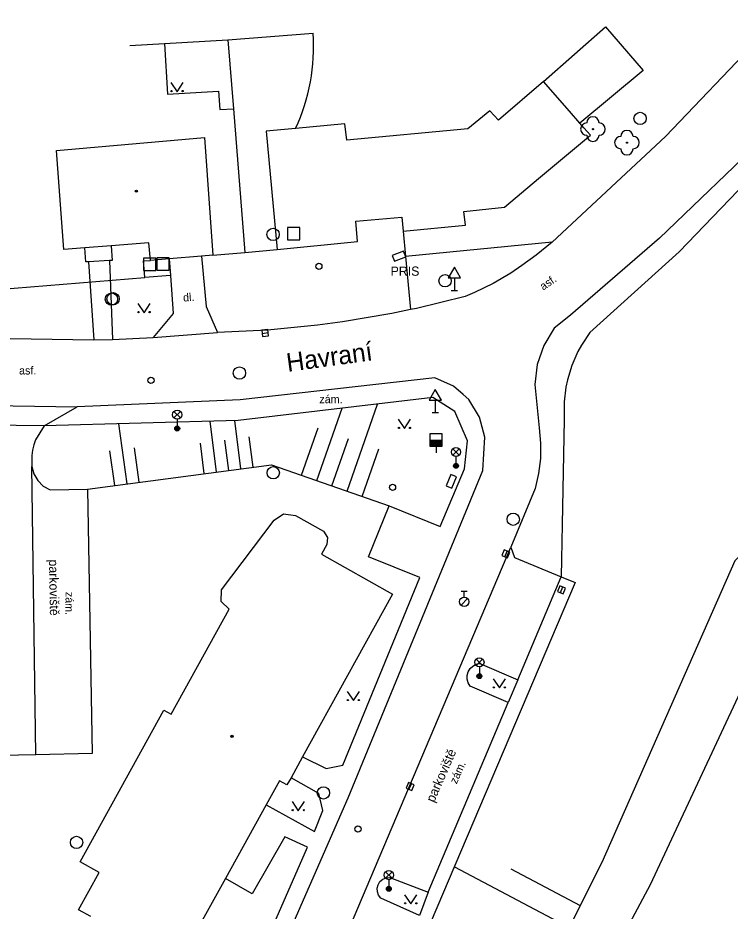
# Model space of a CAD drawing. Extents: x -596024 to -594475, y -1163820 to -1161957.
# Drawn here: x -595719.4 to -595661.6, y -1162932.2 to -1162859.7 of the extents above; entities that cross this region are included whole.
import ezdxf

# ---------------------------------------------------------------- set-up
doc = ezdxf.new("R2010")
doc.units = 0
for name, color, linetype in [('Level 10', 7, 'Continuous'), ('Level 11', 7, 'Continuous'), ('Level 14', 7, 'Continuous'), ('Level 15', 7, 'Continuous'), ('Level 22', 7, 'Continuous'), ('Level 24', 7, 'Continuous'), ('Level 26', 7, 'Continuous'), ('Level 27', 7, 'Continuous'), ('Level 28', 7, 'Continuous'), ('Level 33', 7, 'Continuous'), ('Level 34', 7, 'Continuous'), ('Level 36', 7, 'Continuous'), ('Level 39', 7, 'Continuous'), ('Level 40', 7, 'Continuous'), ('Level 41', 7, 'Continuous'), ('Level 49', 7, 'Continuous'), ('Level 5', 7, 'Continuous'), ('Level 52', 7, 'Continuous'), ('Level 6', 7, 'Continuous'), ('Level 7', 7, 'Continuous')]:
    doc.layers.add(name, color=color, linetype=linetype)

msp = doc.modelspace()

# ---------------------------------------------------------------- linework, layer by layer
at = {"layer": 'Level 10'}
for points in [[(-595666.85, -1162869.3), (-595659.35, -1162861.44), (-595655.97, -1162857.97), (-595636.92, -1162838.39)], [(-595676.05, -1162877.87), (-595666.85, -1162869.3)], [(-595658.6, -1162869.16), (-595667.34, -1162877.57)], [(-595667.34, -1162877.57), (-595674.56, -1162883.81)], [(-595676.05, -1162877.87), (-595677.33, -1162878.95), (-595678.5, -1162879.77), (-595679.39, -1162880.39), (-595680.84, -1162881.23), (-595682.34, -1162881.96), (-595683.11, -1162882.29), (-595687.06, -1162883.26), (-595687.55, -1162883.36), (-595689.06, -1162883.68), (-595693.07, -1162884.36), (-595695.08, -1162884.63), (-595699.14, -1162885.03), (-595703.2, -1162885.23)], [(-595674.56, -1162883.81), (-595675.87, -1162884.88), (-595676.73, -1162886.27), (-595677.26, -1162887.82), (-595677.45, -1162889.45)], [(-595824.73, -1162888.17), (-595823.75, -1162887.89), (-595819.88, -1162887.08), (-595818.67, -1162886.89), (-595812.71, -1162885.95), (-595800.39, -1162884.58), (-595795.76, -1162884.54), (-595790.43, -1162884.5), (-595789.71, -1162884.51), (-595781.34, -1162884.68), (-595774.68, -1162884.81), (-595766.84, -1162884.97), (-595763.13, -1162885.04), (-595758.52, -1162885.11), (-595752.1, -1162885.21), (-595748.6, -1162885.26), (-595747.41, -1162885.28), (-595739.71, -1162885.4), (-595723.46, -1162885.65), (-595713.25, -1162885.81)], [(-595713.25, -1162885.81), (-595711.72, -1162885.79)], [(-595711.72, -1162885.79), (-595708.44, -1162885.63)], [(-595708.44, -1162885.63), (-595703.2, -1162885.23)], [(-595685.57, -1162888.89), (-595701.38, -1162890.7), (-595714.59, -1162891.25)], [(-595681.52, -1162893.71), (-595681.93, -1162892.1), (-595682.8, -1162890.67), (-595683.26, -1162890.25), (-595684.05, -1162889.57), (-595685.57, -1162888.89)], [(-595677.45, -1162889.45), (-595677.1, -1162892.96)], [(-595717.29, -1162892.81), (-595714.59, -1162891.25)], [(-595717.29, -1162892.81), (-595717.98, -1162893.93), (-595718.13, -1162894.35), (-595718.23, -1162894.77), (-595718.29, -1162895.21), (-595718.28, -1162896.09)], [(-595677.1, -1162892.96), (-595676.98, -1162894.2), (-595676.99, -1162895.44), (-595677.14, -1162896.68), (-595677.43, -1162897.89)], [(-595717.95, -1162973.03), (-595702.2, -1162944.98), (-595692.61, -1162923), (-595681.67, -1162896.43), (-595681.52, -1162893.71)], [(-595677.43, -1162897.89), (-595679.4, -1162902.66)], [(-595679.4, -1162902.66), (-595679.09, -1162903.5), (-595675.31, -1162905.06)], [(-595678.84, -1162913.42), (-595675.31, -1162905.06)], [(-595682.71, -1162913.93), (-595682.86, -1162913.67), (-595682.94, -1162913.38), (-595682.94, -1162913.07), (-595682.86, -1162912.78), (-595682.7, -1162912.52), (-595682.48, -1162912.31), (-595682.22, -1162912.17), (-595681.92, -1162912.1)], [(-595681.92, -1162912.1), (-595678.84, -1162913.42)], [(-595679.61, -1162915.28), (-595682.71, -1162913.93)], [(-595678.84, -1162913.42), (-595679.61, -1162915.28)], [(-595686.11, -1162930.68), (-595679.61, -1162915.28)], [(-595689.95, -1162931.16), (-595690.13, -1162930.93), (-595690.23, -1162930.65), (-595690.25, -1162930.36), (-595690.17, -1162930.07), (-595690.02, -1162929.82), (-595689.79, -1162929.63), (-595689.52, -1162929.51), (-595689.23, -1162929.48)], [(-595689.23, -1162929.48), (-595686.11, -1162930.68)], [(-595686.11, -1162930.68), (-595686.8, -1162932.56)], [(-595686.8, -1162932.56), (-595689.95, -1162931.16)]]:
    msp.add_lwpolyline(points, dxfattribs=at)
at = {"layer": 'Level 11'}
for points in [[(-595702.36, -1162861.44), (-595695.45, -1162860.91)], [(-595707.5, -1162861.74), (-595707.26, -1162865.87), (-595703.13, -1162865.63), (-595703.01, -1162867.11), (-595701.92, -1162867.05)], [(-595688.13, -1162877), (-595687.94, -1162879.06), (-595687.55, -1162883.36)], [(-595713.67, -1162879.48), (-595713.9, -1162879.49), (-595713.99, -1162878.35)], [(-595711.84, -1162878.18), (-595711.75, -1162879.36), (-595711.98, -1162879.37)], [(-595703.59, -1162878.95), (-595700.99, -1162878.72), (-595698.36, -1162878.48)], [(-595676.05, -1162877.87), (-595687.94, -1162879.06)], [(-595707.12, -1162879.23), (-595707.03, -1162880.58)], [(-595704.51, -1162879.02), (-595704.12, -1162883.12), (-595703.2, -1162885.23)], [(-595711.98, -1162879.37), (-595713.67, -1162879.48)], [(-595713.67, -1162879.48), (-595713.25, -1162885.81)], [(-595711.98, -1162879.37), (-595711.72, -1162885.79)], [(-595707.03, -1162880.58), (-595709.11, -1162880.74), (-595709.22, -1162879.41), (-595708.65, -1162879.36)], [(-595707.03, -1162880.58), (-595706.82, -1162883.67), (-595708.44, -1162885.63)], [(-595752.08, -1162882.84), (-595741.39, -1162883.19), (-595739.67, -1162883.24), (-595723.72, -1162881.94), (-595709.11, -1162880.74)], [(-595689.27, -1162899.3), (-595685.14, -1162900.98), (-595683.16, -1162896.3), (-595682.92, -1162894.02), (-595683.93, -1162891.63), (-595685.73, -1162890.5), (-595701.54, -1162892.36), (-595717.29, -1162892.81)], [(-595726.76, -1162891.07), (-595714.59, -1162891.25)], [(-595717.29, -1162892.81), (-595724.12, -1162892.73)], [(-595718.28, -1162896.09), (-595718.12, -1162896.7), (-595717.8, -1162897.25), (-595717.35, -1162897.69), (-595716.8, -1162898), (-595713.77, -1162897.93)], [(-595717.96, -1162919.51), (-595718.28, -1162896.09)], [(-595713.77, -1162897.93), (-595713.38, -1162919.4), (-595717.96, -1162919.51)], [(-595696.3, -1162919.67), (-595694.4, -1162920.62), (-595693.04, -1162920.35), (-595686.79, -1162905.13), (-595690.96, -1162903.44), (-595689.27, -1162899.3)], [(-595713.57, -1162974.14), (-595698, -1162946.53), (-595679.4, -1162902.66)], [(-595675.31, -1162905.06), (-595674.17, -1162905.53), (-595692.7, -1162949.13), (-595709.21, -1162977.68)], [(-595717.96, -1162919.51), (-595722.22, -1162919.61)], [(-595699.26, -1162923.59), (-595695.34, -1162925.76), (-595694.66, -1162924.04), (-595694.98, -1162922.67), (-595697.24, -1162921.38)], [(-595709.25, -1162943.91), (-595706.97, -1162945.2), (-595709.6, -1162949.96), (-595707.46, -1162951.23), (-595703.45, -1162944.28), (-595695.89, -1162927.03), (-595697.73, -1162926.18), (-595700.39, -1162930.81), (-595702.57, -1162929.56)]]:
    msp.add_lwpolyline(points, dxfattribs=at)
msp.add_arc((-595711.03, -1162862.052), 15.622, 335.01638, 4.19158, dxfattribs=at)
at = {"layer": 'Level 14'}
for points in [[(-595654.84, -1162867.33), (-595665.74, -1162878.67)], [(-595665.74, -1162878.67), (-595672.99, -1162885.23)], [(-595672.99, -1162885.23), (-595673.67, -1162886.24), (-595673.96, -1162886.77), (-595674.45, -1162887.89), (-595674.8, -1162889.05), (-595674.92, -1162889.65), (-595675.06, -1162890.86), (-595675.08, -1162892.28), (-595675.13, -1162895.12), (-595675.18, -1162897.96), (-595675.23, -1162900.8), (-595675.28, -1162903.64), (-595675.31, -1162905.06)], [(-595713.77, -1162897.93), (-595698.83, -1162895.96), (-595689.27, -1162899.3)], [(-595653.8, -1162899.5), (-595655.89, -1162898.57), (-595661.22, -1162903.76), (-595672.02, -1162928.27), (-595680.8, -1162945.81), (-595691.23, -1162965.13), (-595695.5, -1162972.6), (-595709.49, -1162982.92)], [(-595694, -1162973.34), (-595689.15, -1162966.33), (-595677.69, -1162948.07), (-595668.07, -1162930.04), (-595656.91, -1162906.16), (-595653.8, -1162899.5)]]:
    msp.add_lwpolyline(points, dxfattribs=at)
at = {"layer": 'Level 15'}
for points in [[(-595695.15, -1162897.24), (-595693.09, -1162891.37)], [(-595692.69, -1162898.1), (-595690.22, -1162891.03)], [(-595710.55, -1162897.51), (-595711.23, -1162892.64)], [(-595703.28, -1162896.55), (-595703.8, -1162892.43)], [(-595701.31, -1162896.29), (-595701.8, -1162892.37)], [(-595696.38, -1162896.81), (-595695.03, -1162892.96)], [(-595700.31, -1162896.16), (-595700.63, -1162893.7)], [(-595704.28, -1162896.68), (-595704.59, -1162894.22)], [(-595702.29, -1162896.42), (-595702.61, -1162893.96)], [(-595693.92, -1162897.67), (-595692.57, -1162893.82)], [(-595711.55, -1162897.64), (-595711.94, -1162894.84)], [(-595709.56, -1162897.38), (-595709.95, -1162894.58)], [(-595691.47, -1162898.53), (-595690.12, -1162894.67)], [(-595683.98, -1162928.61), (-595674.66, -1162933.54)], [(-595679.4, -1162928.77), (-595673.76, -1162931.75)]]:
    msp.add_lwpolyline(points, dxfattribs=at)
at = {"layer": 'Level 22'}
for centre in [(-595672.73, -1162868.7), (-595669.97, -1162869.8)]:
    msp.add_circle(centre, 0.05, dxfattribs=at)
for centre, start, end in [((-595673.23, -1162868.7), 90, 270), ((-595672.73, -1162868.2), 0, 180), ((-595672.23, -1162868.7), 270, 90), ((-595669.97, -1162869.3), 0, 180), ((-595672.73, -1162869.2), 180, 0), ((-595670.47, -1162869.8), 90, 270), ((-595669.47, -1162869.8), 270, 90), ((-595669.97, -1162870.3), 180, 0)]:
    msp.add_arc(centre, 0.5, start, end, dxfattribs=at)
at = {"layer": 'Level 24'}
for points in [[(-595688.841, -1162879.438), (-595687.913, -1162879.066), (-595688.099, -1162878.602), (-595689.027, -1162878.974)], [(-595684.194, -1162897.858), (-595683.805, -1162896.936), (-595684.266, -1162896.742), (-595684.655, -1162897.664)]]:
    msp.add_lwpolyline(points, close=True, dxfattribs=at)
at = {"layer": 'Level 26'}
for points in [[(-595697.52, -1162877.68), (-595696.52, -1162877.68), (-595696.52, -1162876.68), (-595697.52, -1162876.68)], [(-595709.22, -1162880.18), (-595708.22, -1162880.18), (-595708.22, -1162879.18), (-595709.22, -1162879.18)], [(-595708.14, -1162880.16), (-595707.14, -1162880.16), (-595707.14, -1162879.16), (-595708.14, -1162879.16)]]:
    msp.add_lwpolyline(points, close=True, dxfattribs=at)
at = {"layer": 'Level 27'}
for p, q in [((-595699.588, -1162885.289), (-595699.092, -1162885.231)), ((-595679.897, -1162903.43), (-595679.703, -1162902.97)), ((-595675.377, -1162906.34), (-595675.183, -1162905.88)), ((-595687.667, -1162922.33), (-595687.473, -1162921.87))]:
    msp.add_line(p, q, dxfattribs=at)
for points in [[(-595699.56, -1162885.537), (-595699.063, -1162885.48), (-595699.12, -1162884.983), (-595699.617, -1162885.04)], [(-595679.667, -1162903.527), (-595679.473, -1162903.067), (-595679.933, -1162902.873), (-595680.127, -1162903.333)], [(-595675.147, -1162906.437), (-595674.953, -1162905.977), (-595675.413, -1162905.783), (-595675.607, -1162906.243)], [(-595687.437, -1162922.427), (-595687.243, -1162921.967), (-595687.703, -1162921.773), (-595687.897, -1162922.233)]]:
    msp.add_lwpolyline(points, close=True, dxfattribs=at)
for centre in [(-595668.9, -1162867.83), (-595698.7, -1162877.25), (-595684.74, -1162881.02), (-595711.82, -1162882.5), (-595711.69, -1162882.48), (-595701.43, -1162888.51), (-595698.68, -1162896.61), (-595679.2, -1162900.39), (-595694.61, -1162922.61), (-595714.65, -1162926.63)]:
    msp.add_circle(centre, 0.5, dxfattribs=at)
at = {"layer": 'Level 28'}
for p, q in [((-595685.97, -1162893.96), (-595684.97, -1162893.96)), ((-595685.97, -1162894.01), (-595684.97, -1162894.01)), ((-595685.97, -1162894.06), (-595684.97, -1162894.06)), ((-595685.97, -1162894.11), (-595684.97, -1162894.11)), ((-595685.97, -1162894.16), (-595684.97, -1162894.16)), ((-595685.97, -1162894.21), (-595684.97, -1162894.21)), ((-595685.97, -1162894.26), (-595684.97, -1162894.26)), ((-595685.97, -1162894.31), (-595684.97, -1162894.31)), ((-595685.97, -1162894.36), (-595684.97, -1162894.36)), ((-595685.97, -1162894.41), (-595684.97, -1162894.41)), ((-595685.47, -1162894.46), (-595685.47, -1162894.99)), ((-595683.438, -1162907.362), (-595682.908, -1162906.832)), ((-595683.43, -1162906.215), (-595682.93, -1162906.215)), ((-595683.18, -1162906.715), (-595683.18, -1162906.215))]:
    msp.add_line(p, q, dxfattribs=at)
msp.add_lwpolyline([(-595685.97, -1162894.46), (-595684.97, -1162894.46), (-595684.97, -1162893.46), (-595685.97, -1162893.46)], close=True, dxfattribs=at)
for centre, radius in [((-595694.98, -1162879.84), 0.25), ((-595708.61, -1162889.1), 0.25), ((-595689, -1162897.8), 0.25), ((-595683.18, -1162907.09), 0.375), ((-595691.81, -1162925.54), 0.25)]:
    msp.add_circle(centre, radius, dxfattribs=at)
at = {"layer": 'Level 33'}
for p, q in [((-595706.745, -1162892.16), (-595706.215, -1162891.63)), ((-595706.745, -1162891.63), (-595706.215, -1162892.16)), ((-595706.48, -1162892.27), (-595706.48, -1162893.02)), ((-595684.115, -1162895.19), (-595683.585, -1162894.66)), ((-595684.115, -1162894.66), (-595683.585, -1162895.19)), ((-595683.85, -1162895.3), (-595683.85, -1162896.05)), ((-595682.215, -1162912.27), (-595681.685, -1162911.74)), ((-595682.215, -1162911.74), (-595681.685, -1162912.27)), ((-595681.95, -1162912.38), (-595681.95, -1162913.13)), ((-595689.565, -1162929.55), (-595689.035, -1162929.02)), ((-595689.565, -1162929.02), (-595689.035, -1162929.55)), ((-595689.3, -1162929.66), (-595689.3, -1162930.41))]:
    msp.add_line(p, q, dxfattribs=at)
for centre, radius in [((-595706.48, -1162891.895), 0.375), ((-595706.48, -1162893.02), 0.2), ((-595706.48, -1162893.02), 0.145), ((-595706.48, -1162893.02), 0.0876), ((-595683.85, -1162894.925), 0.375), ((-595683.85, -1162896.05), 0.2), ((-595683.85, -1162896.05), 0.145), ((-595683.85, -1162896.05), 0.0876), ((-595681.95, -1162912.005), 0.375), ((-595681.95, -1162913.13), 0.2), ((-595681.95, -1162913.13), 0.145), ((-595681.95, -1162913.13), 0.0876), ((-595689.3, -1162929.285), 0.375), ((-595689.3, -1162930.41), 0.2), ((-595689.3, -1162930.41), 0.145), ((-595689.3, -1162930.41), 0.0876)]:
    msp.add_circle(centre, radius, dxfattribs=at)
at = {"layer": 'Level 34'}
for p, q in [((-595683.98, -1162880.792), (-595683.98, -1162881.81)), ((-595684.23, -1162881.81), (-595683.73, -1162881.81)), ((-595685.53, -1162890.702), (-595685.53, -1162891.72)), ((-595685.78, -1162891.72), (-595685.28, -1162891.72))]:
    msp.add_line(p, q, dxfattribs=at)
for points in [[(-595684.48, -1162880.792), (-595683.48, -1162880.792), (-595683.98, -1162879.926)], [(-595686.03, -1162890.702), (-595685.03, -1162890.702), (-595685.53, -1162889.836)]]:
    msp.add_lwpolyline(points, close=True, dxfattribs=at)
at = {"layer": 'Level 36'}
for points in [[(-595706.99, -1162864.91), (-595706.49, -1162865.66), (-595705.99, -1162864.91)], [(-595709.67, -1162882.86), (-595709.17, -1162883.61), (-595708.67, -1162882.86)], [(-595688.53, -1162892.27), (-595688.03, -1162893.02), (-595687.53, -1162892.27)], [(-595680.83, -1162913.34), (-595680.33, -1162914.09), (-595679.83, -1162913.34)], [(-595692.68, -1162914.37), (-595692.18, -1162915.12), (-595691.68, -1162914.37)], [(-595697.15, -1162923.31), (-595696.65, -1162924.06), (-595696.15, -1162923.31)], [(-595688.02, -1162930.88), (-595687.52, -1162931.63), (-595687.02, -1162930.88)]]:
    msp.add_lwpolyline(points, dxfattribs=at)
for centre in [(-595706.94, -1162865.61), (-595706.041, -1162865.61), (-595709.62, -1162883.56), (-595708.721, -1162883.56), (-595688.48, -1162892.97), (-595687.581, -1162892.97), (-595680.78, -1162914.04), (-595679.881, -1162914.04), (-595692.63, -1162915.07), (-595691.731, -1162915.07), (-595697.1, -1162924.01), (-595696.201, -1162924.01), (-595687.97, -1162931.58), (-595687.071, -1162931.58)]:
    msp.add_circle(centre, 0.05, dxfattribs=at)
at = {"layer": 'Level 39'}
for centre, radius in [((-595709.79, -1162873.74), 0.09), ((-595709.79, -1162873.74), 0.0398), ((-595702.03, -1162918.02), 0.09), ((-595702.03, -1162918.02), 0.0398)]:
    msp.add_circle(centre, radius, dxfattribs=at)
at = {"layer": 'Level 5'}
for points in [[(-595716.29, -1162870.44), (-595704.27, -1162869.38)], [(-595704.27, -1162869.38), (-595703.59, -1162878.95)], [(-595715.68, -1162878.48), (-595716.29, -1162870.44)], [(-595713.99, -1162878.35), (-595715.68, -1162878.48)], [(-595711.84, -1162878.18), (-595713.99, -1162878.35)], [(-595708.78, -1162877.94), (-595711.84, -1162878.18)], [(-595708.65, -1162879.36), (-595708.78, -1162877.94)], [(-595707.12, -1162879.23), (-595708.65, -1162879.36)], [(-595704.51, -1162879.02), (-595707.12, -1162879.23)], [(-595703.59, -1162878.95), (-595704.51, -1162879.02)], [(-595698.6, -1162900.47), (-595697.86, -1162899.95)], [(-595697.86, -1162899.95), (-595696.87, -1162900.08)], [(-595696.87, -1162900.08), (-595694.6, -1162901.36)], [(-595702.88, -1162906.13), (-595698.6, -1162900.47)], [(-595694.6, -1162901.36), (-595694.29, -1162901.86)], [(-595694.33, -1162902.44), (-595694.78, -1162903.21)], [(-595694.29, -1162901.86), (-595694.33, -1162902.44)], [(-595694.78, -1162903.21), (-595689, -1162906.48)], [(-595702.91, -1162907.06), (-595702.88, -1162906.13)], [(-595689, -1162906.48), (-595696.3, -1162919.67)], [(-595702.25, -1162907.7), (-595702.91, -1162907.06)], [(-595706.97, -1162916.22), (-595702.25, -1162907.7)], [(-595714.36, -1162928.22), (-595707.56, -1162915.9)], [(-595707.56, -1162915.9), (-595706.97, -1162916.22)], [(-595696.3, -1162919.67), (-595697.24, -1162921.38)], [(-595698.18, -1162921.64), (-595699.26, -1162923.59)], [(-595697.59, -1162921.97), (-595698.18, -1162921.64)], [(-595697.24, -1162921.38), (-595697.59, -1162921.97)], [(-595699.26, -1162923.59), (-595702.57, -1162929.56)], [(-595712.81, -1162929.09), (-595714.36, -1162928.22)], [(-595714.49, -1162932.12), (-595712.81, -1162929.09)], [(-595702.57, -1162929.56), (-595706.38, -1162936.44)], [(-595713.5, -1162932.64), (-595714.49, -1162932.12)]]:
    msp.add_lwpolyline(points, dxfattribs=at)
at = {"layer": 'Level 52'}
msp.add_lwpolyline([(-595698.36, -1162878.48), (-595691.84, -1162877.84), (-595691.99, -1162876.19), (-595688.24, -1162875.85), (-595688.13, -1162877), (-595683.08, -1162876.49), (-595683.2, -1162875.39), (-595679.92, -1162875.05), (-595677.15, -1162872.72), (-595672.94, -1162869.19), (-595673.47, -1162868.59), (-595673.79, -1162868.22), (-595674.64, -1162867.25), (-595676.75, -1162864.83), (-595680.41, -1162867.98), (-595681.1, -1162867.22), (-595682.89, -1162868.68), (-595692.7, -1162869.59), (-595692.86, -1162868.26), (-595696.87, -1162868.65), (-595699.27, -1162868.88), (-595698.36, -1162878.48)], dxfattribs=at)
at = {"layer": 'Level 6'}
msp.add_lwpolyline([(-595676.75, -1162864.83), (-595671.7, -1162860.38), (-595668.66, -1162863.95), (-595673.79, -1162868.22)], dxfattribs=at)
at = {"layer": 'Level 7'}
msp.add_lwpolyline([(-595710.33, -1162861.9), (-595707.5, -1162861.74), (-595702.36, -1162861.44), (-595701.92, -1162867.05), (-595700.99, -1162878.72)], dxfattribs=at)

# ---------------------------------------------------------------- texts
at = {"layer": 'Level 40'}
for s, rotation, p in [('asf.', 34.43, (-595676.77, -1162881.82)), ('dl.', 4.29, (-595705.98, -1162882.71)), ('zám.', 269.46, (-595715.54, -1162906.28)), ('zám.', 65.98, (-595683.8, -1162921.93))]:
    msp.add_text(s, height=0.65, rotation=rotation, dxfattribs=at).set_placement(p)
for s, p in [('asf.', (-595719.32, -1162888.63)), ('zám.', (-595694.94, -1162890.96))]:
    msp.add_text(s, height=0.65, dxfattribs=at).set_placement(p)
at = {"layer": 'Level 41'}
msp.add_text('PRIS', height=0.75, dxfattribs=at).set_placement((-595689.16, -1162880.61))
for rotation, p in [(271.01, (-595716.89, -1162903.66)), (66.5, (-595685.63, -1162923.44))]:
    msp.add_text('parkoviště', height=0.75, rotation=rotation, dxfattribs=at).set_placement(p)
at = {"layer": 'Level 49'}
msp.add_text('Havraní', height=1.5, rotation=7.8, dxfattribs=at).set_placement((-595697.51, -1162888.42))

doc.saveas('drawing.dxf')
